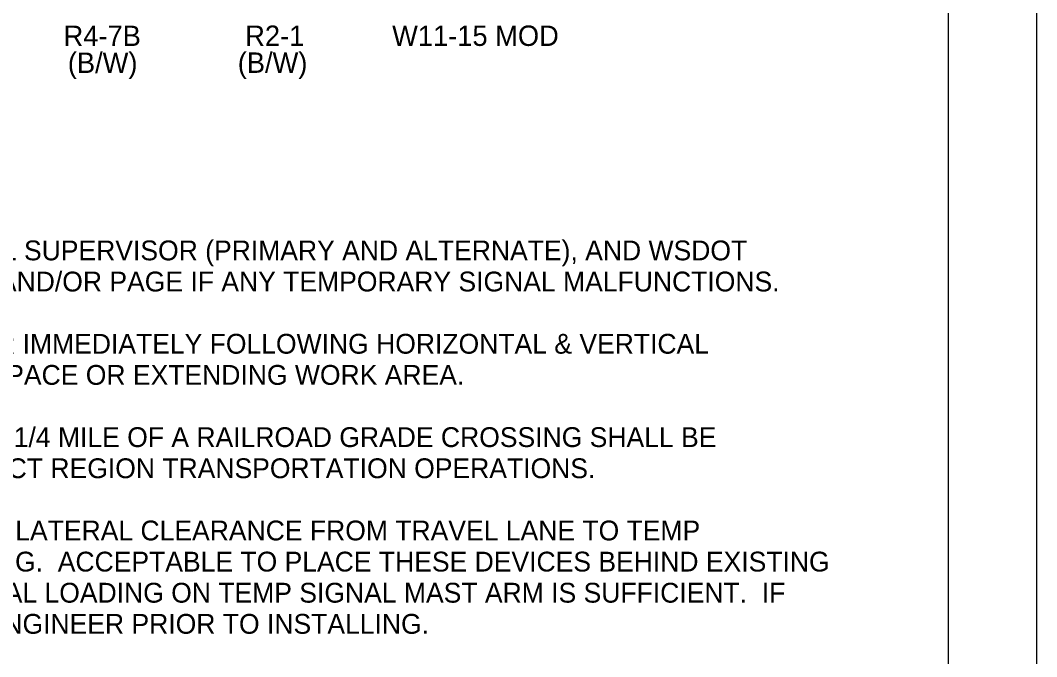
# Model space of a CAD drawing. Extents: x 99976 to 100136, y 99905 to 100011.
# Drawn here: x 100052.474 to 100056.062, y 99942.839 to 99945.086 of the extents above; entities that cross this region are included whole.
import ezdxf

# ---------------------------------------------------------------- set-up
doc = ezdxf.new("R2010")
doc.units = 0
for name, color, linetype in [('SH_GI_GeneralNotesBodyText', 7, 'Continuous'), ('SH_GI_PlotLimits', 7, 'Continuous'), ('SH_GI_SheetBorder', 7, 'Continuous'), ('TR_SN_ConstructionSigns', 7, 'Continuous')]:
    doc.layers.add(name, color=color, linetype=linetype)

msp = doc.modelspace()

# ---------------------------------------------------------------- linework, layer by layer
at = {"layer": 'SH_GI_PlotLimits'}
msp.add_lwpolyline([(100039.0625, 99939.6875), (100056.0625, 99939.6875), (100056.0625, 99950.6875), (100039.0625, 99950.6875)], close=True, dxfattribs=at)
at = {"layer": 'SH_GI_SheetBorder'}
msp.add_line((100055.75, 99950.375), (100055.75, 99940), dxfattribs=at)

# ---------------------------------------------------------------- texts
at = {"layer": 'SH_GI_GeneralNotesBodyText'}
for s, p in [('3. TRAFFIC CONTROL MANAGER, TRAFFIC CONTROL SUPERVISOR (PRIMARY AND ALTERNATE), AND WSDOT ', (100050.0475, 99944.2384)), ('ENGINEER SHALL BE NOTIFIED VIA EM AIL, TEXT, AND/OR PAGE IF ANY TEMPORARY SIGNAL MALFUNCTIONS.', (100050.1197, 99944.1285)), ('4. AVOID PLACING TEMPORARY SIGNALS WITHIN OR IMMEDIATELY FOLLOWING HORIZONTAL & VERTICAL ', (100050.0475, 99943.9087)), ('CURVES BY ADJUSTING LONGITUDINAL BUFFER SPACE OR EXTENDING WORK AREA.', (100050.1197, 99943.7988)), ('5. TEMPORARY TRAFFIC SIGNALS LOCATED WITHIN 1/4 MILE OF A RAILROAD GRADE CROSSING SHALL BE ', (100050.0475, 99943.579)), ('EVALUATED FOR RAILROAD PREEMPTION. CONTACT REGION TRANSPORTATION OPERATIONS.', (100050.1197, 99943.4691)), ('6. WHEN PRACTICAL, PROVIDE AT LEAST 4 FEET OF LATERAL CLEARANCE FROM TRAVEL LANE TO TEMP ', (100050.0475, 99943.2493)), ('SIGNAL, PUSH-BUTTON, AND TEMPORARY LIGHTING.  ACCEPTABLE TO PLACE THESE DEVICES BEHIND EXISTING ', (100050.1197, 99943.1394)), ('GUARDRAIL OR BARRIER, BUT VERIFY STRUCTURAL LOADING ON TEMP SIGNAL MAST ARM IS SUFFICIENT.  IF ', (100050.1197, 99943.0295)), ('A GRAVEL LEVELING PAD IS NEEDED, CONTACT ENGINEER PRIOR TO INSTALLING.', (100050.1197, 99942.9196))]:
    msp.add_text(s, height=0.07, rotation=360, dxfattribs=at).set_placement(p)
at = {"layer": 'TR_SN_ConstructionSigns'}
for s, p in [('R2-1', (100053.2677, 99944.9956)), ('W11-15 MOD', (100053.7865, 99944.9956)), ('R4-7B', (100052.6263, 99944.9953)), ('(B/W)', (100052.6413, 99944.9002)), ('(B/W)', (100053.2413, 99944.9005))]:
    msp.add_text(s, height=0.072, rotation=360, dxfattribs=at).set_placement(p)

doc.saveas('drawing.dxf')
